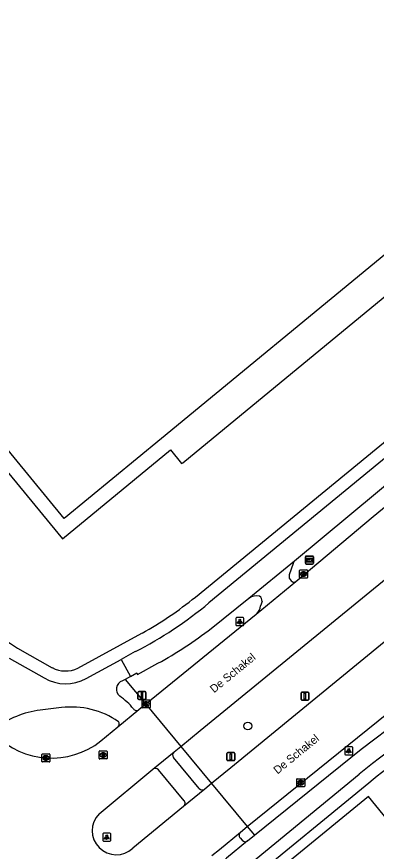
# Model space of a CAD drawing. Extents: x 156141 to 158132, y 385651 to 388399.
# Drawn here: x 157120.8 to 157165.7, y 386374.2 to 386478.5 of the extents above; entities that cross this region are included whole.
import ezdxf

# ---------------------------------------------------------------- set-up
doc = ezdxf.new("R2010")
doc.units = 0
for name, color, linetype in [('IMGEO_Afsluitpaal', 7, 'Continuous'), ('IMGEO_Boom', 7, 'Continuous'), ('IMGEO_Fietspad_gesloten', 7, 'Continuous'), ('IMGEO_Fietspad_open', 7, 'Continuous'), ('IMGEO_Groenvoorziening', 7, 'Continuous'), ('IMGEO_Kolk', 7, 'Continuous'), ('IMGEO_Lichtpunt', 7, 'Continuous'), ('IMGEO_Openbare_ruimte_label', 7, 'Continuous'), ('IMGEO_Pand', 7, 'Continuous'), ('IMGEO_Pand_overbouw', 7, 'Continuous'), ('IMGEO_Rijbaan_lokaal_gesloten', 7, 'Continuous'), ('IMGEO_Rioolput', 7, 'Continuous'), ('IMGEO_Verkeersbordpaal', 7, 'Continuous'), ('IMGEO_Voetpad_open', 7, 'Continuous'), ('IMGEO_Wegwijzer', 7, 'Continuous')]:
    doc.layers.add(name, color=color, linetype=linetype)

msp = doc.modelspace()

# ---------------------------------------------------------------- linework, layer by layer
at = {"layer": 'IMGEO_Afsluitpaal'}
for p, q in [((157147.04, 386385.65), (157147.04, 386386.45)), ((157147.04, 386386.45), (157147.04, 386385.65)), ((157147.14, 386386.55), (157147.93, 386386.55)), ((157147.93, 386386.55), (157147.14, 386386.55)), ((157148.03, 386386.45), (157148.03, 386385.65)), ((157148.03, 386385.65), (157148.03, 386386.45)), ((157147.93, 386385.55), (157147.14, 386385.55)), ((157147.14, 386385.55), (157147.93, 386385.55))]:
    msp.add_line(p, q, dxfattribs=at)
msp.add_lwpolyline([(157147.46, 386386.42), (157147.61, 386386.42), (157147.61, 386385.67), (157147.46, 386385.67), (157147.46, 386386.42)], dxfattribs=at)
for centre, start, end in [((157147.14, 386386.45), 90, 180), ((157147.14, 386386.45), 90, 180), ((157147.93, 386386.45), 0, 90), ((157147.93, 386386.45), 360, 90), ((157147.14, 386385.65), 180, 270), ((157147.14, 386385.65), 180, 270), ((157147.93, 386385.65), 270, 0), ((157147.93, 386385.65), 270, 0)]:
    msp.add_arc(centre, 0.1, start, end, dxfattribs=at)
at = {"layer": 'IMGEO_Boom'}
msp.add_circle((157149.65, 386389.87), 0.489, dxfattribs=at)
at = {"layer": 'IMGEO_Fietspad_gesloten'}
for points in [[(157216.57, 386464.31), (157144.79, 386405.24)], [(157155.47, 386410.52), (157193.7, 386442.31)], [(157149.79, 386405.83), (157155.47, 386410.52)], [(157145.07, 386402.06), (157149.79, 386405.83)], [(157135.61, 386399.17), (157133.85, 386398.17)], [(157133.85, 386398.17), (157135, 386396.06)], [(157135, 386396.06), (157135.79, 386396.5), (157135.87, 386396.3), (157138.42, 386397.71)], [(157150.47, 386376.23), (157163.77, 386386.97), (157168.74, 386390.75)], [(157110.47, 386340.19), (157112.11, 386341.55), (157123.38, 386350.84), (157148.12, 386371.18), (157163.55, 386383.88)], [(157149.62, 386375.52), (157150.47, 386376.23)], [(157149.62, 386375.52), (157146.98, 386373.36), (157146.24, 386372.7)]]:
    msp.add_lwpolyline(points, dxfattribs=at)
for centre, radius, start, end in [((157112.62, 386443.89), 50.29, 297.211, 309.7765), ((157114.25, 386441.96), 50.42, 298.6475, 307.6845), ((157239.98, 386289.05), 121.8, 120.8714, 128.8713)]:
    msp.add_arc(centre, radius, start, end, dxfattribs=at)
at = {"layer": 'IMGEO_Fietspad_open'}
for points in [[(157119.86, 386398.33), (157124.24, 386395.88)], [(157129.49, 386395.81), (157133.85, 386398.17)], [(157135, 386396.06), (157134.36, 386395.7)], [(157134.36, 386395.7), (157134, 386395.51)], [(157126.4, 386392.18), (157123.76, 386391.85)], [(157143.58, 386382.07), (157140.38, 386385.95)], [(157141.69, 386380.55), (157138.5, 386384.42)], [(157148.67, 386375.92), (157148.93, 386375.6)]]:
    msp.add_lwpolyline(points, dxfattribs=at)
for centre, radius, start, end in [((157126.93, 386400.44), 5.29, 239.4799, 298.8819), ((157134.33, 386394.47), 1.08, 107.6887, 232.0115), ((157128.14, 386385.91), 9.48, 40.1757, 54.3584), ((157125.12, 386380.47), 11.46, 96.8537, 127.6173), ((157127.66, 386382.05), 10.2, 55.0523, 97.0879), ((157135.78, 386392.28), 0.473, 212.3099, 305.1359), ((157133.11, 386390.12), 0.496, 311.6559, 37.0923), ((157140.76, 386386.27), 0.502, 129.8535, 219.081), ((157138.12, 386384.07), 0.514, 42.3143, 127.6394), ((157143.96, 386382.42), 0.519, 222.8157, 306.7655), ((157141.3, 386380.22), 0.512, 310.8247, 41.2849), ((157149.06, 386376.24), 0.509, 129.7994, 219.3199), ((157149.32, 386375.91), 0.491, 218.5097, 308.4085)]:
    msp.add_arc(centre, radius, start, end, dxfattribs=at)
at = {"layer": 'IMGEO_Groenvoorziening'}
msp.add_lwpolyline([(157167.46, 386377.69), (157164.69, 386381.07), (157127.55, 386350.62), (157126.79, 386351.53)], dxfattribs=at)
at = {"layer": 'IMGEO_Kolk'}
for p, q in [((157156.17, 386409.37), (157157.02, 386409.37)), ((157156.09, 386408.44), (157156.09, 386409.29)), ((157157.02, 386408.36), (157156.17, 386408.36)), ((157156.58, 386409.14), (157156.61, 386409.14)), ((157156.6, 386408.59), (157156.58, 386408.59)), ((157157.09, 386409.29), (157157.09, 386408.44)), ((157136.45, 386392.2), (157136.45, 386393.05)), ((157136.52, 386393.13), (157137.37, 386393.13)), ((157136.93, 386392.91), (157136.96, 386392.91)), ((157137.45, 386393.05), (157137.45, 386392.2)), ((157137.37, 386392.13), (157136.52, 386392.13)), ((157136.96, 386392.35), (157136.93, 386392.35)), ((157123.95, 386385.46), (157123.95, 386386.31)), ((157124.03, 386386.39), (157124.88, 386386.39)), ((157124.88, 386385.39), (157124.03, 386385.39)), ((157124.44, 386386.17), (157124.47, 386386.17)), ((157124.46, 386385.61), (157124.44, 386385.61)), ((157124.96, 386386.31), (157124.96, 386385.46)), ((157155.74, 386382.36), (157155.74, 386383.21)), ((157155.81, 386383.28), (157156.66, 386383.28)), ((157156.66, 386382.28), (157155.81, 386382.28)), ((157156.22, 386383.06), (157156.25, 386383.06)), ((157156.25, 386382.5), (157156.22, 386382.5)), ((157156.74, 386383.21), (157156.74, 386382.36))]:
    msp.add_line(p, q, dxfattribs=at)
for points in [[(157156.17, 386409.37), (157157.02, 386409.37)], [(157156.09, 386408.44), (157156.09, 386409.29)], [(157157.02, 386408.36), (157156.17, 386408.36)], [(157156.41, 386409.06), (157156.54, 386409.06), (157156.54, 386408.91), (157156.67, 386409.06), (157156.83, 386409.06), (157156.69, 386408.91), (157156.84, 386408.66), (157156.69, 386408.66), (157156.6, 386408.83), (157156.54, 386408.76), (157156.54, 386408.66), (157156.41, 386408.66), (157156.41, 386409.06)], [(157157.09, 386409.29), (157157.09, 386408.44)], [(157136.45, 386392.2), (157136.45, 386393.05)], [(157136.52, 386393.13), (157137.37, 386393.13)], [(157136.77, 386392.83), (157136.89, 386392.83), (157136.89, 386392.67), (157137.02, 386392.83), (157137.18, 386392.83), (157137.04, 386392.68), (157137.19, 386392.43), (157137.04, 386392.43), (157136.95, 386392.59), (157136.89, 386392.52), (157136.89, 386392.43), (157136.77, 386392.43), (157136.77, 386392.83)], [(157137.45, 386393.05), (157137.45, 386392.2)], [(157137.37, 386392.13), (157136.52, 386392.13)], [(157123.95, 386385.46), (157123.95, 386386.31)], [(157124.03, 386386.39), (157124.88, 386386.39)], [(157124.88, 386385.39), (157124.03, 386385.39)], [(157124.27, 386386.09), (157124.4, 386386.09), (157124.4, 386385.93), (157124.53, 386386.09), (157124.69, 386386.09), (157124.55, 386385.94), (157124.7, 386385.69), (157124.55, 386385.69), (157124.46, 386385.85), (157124.4, 386385.78), (157124.4, 386385.69), (157124.27, 386385.69), (157124.27, 386386.09)], [(157124.96, 386386.31), (157124.96, 386385.46)], [(157155.74, 386382.36), (157155.74, 386383.21)], [(157155.81, 386383.28), (157156.66, 386383.28)], [(157156.66, 386382.28), (157155.81, 386382.28)], [(157156.06, 386382.98), (157156.18, 386382.98), (157156.18, 386382.83), (157156.31, 386382.98), (157156.47, 386382.98), (157156.33, 386382.83), (157156.48, 386382.58), (157156.33, 386382.58), (157156.24, 386382.75), (157156.18, 386382.68), (157156.18, 386382.58), (157156.06, 386382.58), (157156.06, 386382.98)], [(157156.74, 386383.21), (157156.74, 386382.36)]]:
    msp.add_lwpolyline(points, dxfattribs=at)
for centre, start, end in [((157156.17, 386409.29), 91.552, 178.448), ((157156.17, 386409.29), 91.552, 178.448), ((157157.02, 386409.29), 1.552, 88.448), ((157157.02, 386409.29), 1.552, 88.448), ((157156.17, 386408.44), 181.552, 268.448), ((157156.17, 386408.44), 181.552, 268.448), ((157157.02, 386408.44), 271.552, 358.448), ((157157.02, 386408.44), 271.552, 358.448), ((157136.52, 386393.05), 91.552, 178.448), ((157136.52, 386393.05), 91.552, 178.448), ((157137.37, 386393.05), 1.552, 88.448), ((157137.37, 386393.05), 1.552, 88.448), ((157136.52, 386392.2), 181.552, 268.448), ((157136.52, 386392.2), 181.552, 268.448), ((157137.37, 386392.2), 271.552, 358.448), ((157137.37, 386392.2), 271.552, 358.448), ((157124.03, 386386.31), 91.552, 178.448), ((157124.03, 386386.31), 91.552, 178.448), ((157124.03, 386385.46), 181.552, 268.448), ((157124.03, 386385.46), 181.552, 268.448), ((157124.88, 386386.31), 1.552, 88.448), ((157124.88, 386386.31), 1.552, 88.448), ((157124.88, 386385.46), 271.552, 358.448), ((157124.88, 386385.46), 271.552, 358.448), ((157155.81, 386383.21), 91.552, 178.448), ((157155.81, 386383.21), 91.552, 178.448), ((157155.81, 386382.36), 181.552, 268.448), ((157155.81, 386382.36), 181.552, 268.448), ((157156.66, 386383.21), 1.552, 88.448), ((157156.66, 386383.21), 1.552, 88.448), ((157156.66, 386382.36), 271.552, 358.448), ((157156.66, 386382.36), 271.552, 358.448)]:
    msp.add_arc(centre, 0.0765, start, end, dxfattribs=at)
for centre, major_axis, ratio, start_param, end_param in [((157156.58, 386408.86), (-0.387, 0.002), 0.722429, 4.712389, 7.853982), ((157156.6, 386408.86), (-0.39, 0.002), 0.717154, 1.570796, 4.712389), ((157136.93, 386392.63), (-0.387, 0.002), 0.722429, 4.712389, 7.853982), ((157136.96, 386392.63), (-0.39, 0.002), 0.717154, 1.570796, 4.712389), ((157124.44, 386385.89), (-0.387, 0.002), 0.722429, 4.712389, 7.853982), ((157124.47, 386385.89), (-0.39, 0.002), 0.717154, 1.570796, 4.712389), ((157156.22, 386382.78), (-0.387, 0.002), 0.722429, 4.712389, 7.853982), ((157156.25, 386382.78), (-0.39, 0.002), 0.717154, 1.570796, 4.712389)]:
    msp.add_ellipse(centre, major_axis=major_axis, ratio=ratio, start_param=start_param, end_param=end_param, dxfattribs=at)
at = {"layer": 'IMGEO_Lichtpunt'}
for p, q in [((157148.15, 386403.32), (157148.15, 386402.51)), ((157148.15, 386403.32), (157148.15, 386402.51)), ((157149.05, 386403.41), (157148.24, 386403.41)), ((157149.05, 386403.41), (157148.24, 386403.41)), ((157149.14, 386402.51), (157149.14, 386403.32)), ((157149.14, 386402.51), (157149.14, 386403.32)), ((157148.24, 386402.42), (157149.05, 386402.42)), ((157148.24, 386402.42), (157149.05, 386402.42)), ((157161.74, 386387.18), (157161.74, 386386.37)), ((157161.74, 386387.18), (157161.74, 386386.37)), ((157162.64, 386387.27), (157161.83, 386387.27)), ((157162.64, 386387.27), (157161.83, 386387.27)), ((157162.73, 386386.37), (157162.73, 386387.18)), ((157162.73, 386386.37), (157162.73, 386387.18)), ((157161.83, 386386.27), (157162.64, 386386.27)), ((157161.83, 386386.27), (157162.64, 386386.27)), ((157131.55, 386376.39), (157131.55, 386375.58)), ((157131.55, 386376.39), (157131.55, 386375.58)), ((157132.45, 386376.48), (157131.65, 386376.48)), ((157132.45, 386376.48), (157131.65, 386376.48)), ((157132.55, 386375.58), (157132.55, 386376.39)), ((157132.55, 386375.58), (157132.55, 386376.39)), ((157131.65, 386375.49), (157132.45, 386375.49)), ((157131.65, 386375.49), (157132.45, 386375.49))]:
    msp.add_line(p, q, dxfattribs=at)
for points in [[(157148.52, 386402.98), (157148.56, 386402.96), (157148.37, 386402.69), (157148.33, 386402.72), (157148.52, 386402.98)], [(157148.62, 386402.94), (157148.67, 386402.94), (157148.67, 386402.61), (157148.62, 386402.61), (157148.62, 386402.94)], [(157148.73, 386402.96), (157148.77, 386402.98), (157148.96, 386402.72), (157148.92, 386402.69), (157148.73, 386402.96)], [(157162.11, 386386.84), (157162.15, 386386.81), (157161.96, 386386.55), (157161.92, 386386.58), (157162.11, 386386.84)], [(157162.21, 386386.79), (157162.26, 386386.79), (157162.26, 386386.47), (157162.21, 386386.47), (157162.21, 386386.79)], [(157162.32, 386386.81), (157162.36, 386386.84), (157162.55, 386386.58), (157162.51, 386386.55), (157162.32, 386386.81)], [(157131.93, 386376.05), (157131.96, 386376.03), (157131.78, 386375.76), (157131.74, 386375.79), (157131.93, 386376.05)], [(157132.03, 386376.01), (157132.07, 386376.01), (157132.07, 386375.68), (157132.03, 386375.68), (157132.03, 386376.01)], [(157132.14, 386376.03), (157132.18, 386376.05), (157132.36, 386375.79), (157132.32, 386375.76), (157132.14, 386376.03)]]:
    msp.add_lwpolyline(points, dxfattribs=at)
for centre in [(157148.65, 386403.12), (157162.24, 386386.97), (157132.05, 386376.19)]:
    msp.add_circle(centre, 0.0994, dxfattribs=at)
for centre, start, end in [((157148.24, 386403.32), 90, 180), ((157148.24, 386403.32), 90, 180), ((157149.05, 386403.32), 0, 90), ((157149.05, 386403.32), 0, 90), ((157148.24, 386402.51), 180, 270), ((157148.24, 386402.51), 180, 270), ((157149.05, 386402.51), 270, 0), ((157149.05, 386402.51), 270, 360), ((157161.83, 386387.18), 90, 180), ((157161.83, 386387.18), 90, 180), ((157162.64, 386387.18), 0, 90), ((157162.64, 386387.18), 0, 90), ((157161.83, 386386.37), 180, 270), ((157161.83, 386386.37), 180, 270), ((157162.64, 386386.37), 270, 0), ((157162.64, 386386.37), 270, 360), ((157131.65, 386376.39), 90, 180), ((157131.65, 386376.39), 90, 180), ((157132.45, 386376.39), 0, 90), ((157132.45, 386376.39), 0, 90), ((157131.65, 386375.58), 180, 270), ((157131.65, 386375.58), 180, 270), ((157132.45, 386375.58), 270, 0), ((157132.45, 386375.58), 270, 360)]:
    msp.add_arc(centre, 0.0946, start, end, dxfattribs=at)
at = {"layer": 'IMGEO_Pand'}
msp.add_lwpolyline([(157116.21, 386500), (157127.1, 386508.96), (157133.36, 386514.12), (157165.78, 386540.8), (157199.38, 386500), (157212.51, 386484.05), (157183.01, 386459.8), (157181.86, 386461.2), (157166.86, 386448.84), (157138.86, 386425.77), (157126.75, 386415.79), (157110.04, 386436.12), (157108.67, 386434.94), (157079.79, 386470.01), (157116.21, 386500)], dxfattribs=at)
at = {"layer": 'IMGEO_Pand_overbouw'}
msp.add_lwpolyline([(157108.67, 386434.94), (157126.52, 386413.27), (157139.99, 386424.37), (157141.39, 386422.66), (157141.52, 386422.76), (157169.36, 386445.69), (157168.24, 386447.07), (157167.99, 386447.39), (157183.01, 386459.8), (157181.86, 386461.2), (157166.86, 386448.84), (157138.86, 386425.77), (157126.75, 386415.79), (157110.04, 386436.12)], close=True, dxfattribs=at)
at = {"layer": 'IMGEO_Rijbaan_lokaal_gesloten'}
for points in [[(157167.84, 386418.13), (157165.28, 386416.01), (157155.63, 386407.9)], [(157141.27, 386387.33), (157143.69, 386389.31), (157167.8, 386409.06), (157169.9, 386410.78), (157172.3, 386412.73)], [(157176.21, 386408.24), (157173.86, 386406.28), (157171.72, 386404.52), (157147.51, 386384.66), (157145.1, 386382.68)], [(157155.63, 386407.9), (157150.68, 386403.81)], [(157150.68, 386403.81), (157136.94, 386392.62)], [(157136.05, 386391.89), (157133.44, 386389.75)], [(157136.94, 386392.62), (157136.05, 386391.89)], [(157136.94, 386392.62), (157141.27, 386387.33)], [(157149.58, 386377.32), (157167.21, 386391.56), (157167.32, 386391.65)], [(157133.44, 386389.75), (157131.3, 386388)], [(157137.8, 386384.48), (157140.44, 386386.65)], [(157140.44, 386386.65), (157141.27, 386387.33)], [(157131.08, 386378.91), (157137.8, 386384.48)], [(157145.1, 386382.68), (157144.27, 386382)], [(157145.1, 386382.68), (157149.58, 386377.32)], [(157144.27, 386382), (157141.64, 386379.83)], [(157141.64, 386379.83), (157135.3, 386374.6)], [(157148.74, 386376.63), (157149.58, 386377.32)], [(157145.17, 386373.7), (157146.1, 386374.47), (157148.74, 386376.63)]]:
    msp.add_lwpolyline(points, dxfattribs=at)
for centre, radius, start, end in [((157125.16, 386395.77), 9.9, 224.2837, 308.3853), ((157133.24, 386376.81), 3.01, 135.6999, 224.8687), ((157133.24, 386376.81), 3.01, 224.8428, 312.9422)]:
    msp.add_arc(centre, radius, start, end, dxfattribs=at)
at = {"layer": 'IMGEO_Rioolput'}
for p, q in [((157131.1, 386385.83), (157131.1, 386386.68)), ((157131.17, 386386.76), (157132.02, 386386.76)), ((157131.58, 386386.54), (157131.61, 386386.54)), ((157132.1, 386386.68), (157132.1, 386385.83)), ((157132.02, 386385.76), (157131.17, 386385.76)), ((157131.61, 386385.98), (157131.58, 386385.98))]:
    msp.add_line(p, q, dxfattribs=at)
for points in [[(157131.1, 386385.83), (157131.1, 386386.68)], [(157131.17, 386386.76), (157132.02, 386386.76)], [(157131.68, 386386.46), (157131.43, 386386.46), (157131.43, 386386.06)], [(157132.1, 386386.68), (157132.1, 386385.83)], [(157132.02, 386385.76), (157131.17, 386385.76)], [(157131.43, 386386.06), (157131.56, 386386.06), (157131.56, 386386.22), (157131.57, 386386.22)], [(157131.61, 386386.38), (157131.56, 386386.38), (157131.56, 386386.3)], [(157131.56, 386386.3), (157131.61, 386386.3)], [(157131.61, 386386.19), (157131.69, 386386.06), (157131.82, 386386.06), (157131.76, 386386.18)]]:
    msp.add_lwpolyline(points, dxfattribs=at)
for centre, radius, start, end in [((157131.17, 386386.68), 0.0765, 91.552, 178.448), ((157131.17, 386386.68), 0.0765, 91.552, 178.448), ((157131.68, 386386.35), 0.109, 350.3612, 89.416), ((157132.02, 386386.68), 0.0765, 1.552, 88.448), ((157132.02, 386386.68), 0.0765, 1.552, 88.448), ((157131.17, 386385.83), 0.0765, 181.552, 268.448), ((157131.17, 386385.83), 0.0765, 181.552, 268.448), ((157131.57, 386386.17), 0.0533, 26.0293, 88.6989), ((157131.62, 386386.28), 0.0964, 77.0061, 93.1865), ((157131.59, 386386.49), 0.19, 274.7715, 282.9687), ((157131.63, 386386.34), 0.0378, 276.6634, 79.6772), ((157131.68, 386386.35), 0.112, 277.5842, 350.9817), ((157131.67, 386386.13), 0.108, 29.5134, 73.7905), ((157132.02, 386385.83), 0.0765, 271.552, 358.448), ((157132.02, 386385.83), 0.0765, 271.552, 358.448)]:
    msp.add_arc(centre, radius, start, end, dxfattribs=at)
for centre, major_axis, ratio, start_param, end_param in [((157131.58, 386386.26), (-0.387, 0.002), 0.722429, 4.712389, 7.853982), ((157131.61, 386386.26), (-0.39, 0.002), 0.717154, 1.570796, 4.712389)]:
    msp.add_ellipse(centre, major_axis=major_axis, ratio=ratio, start_param=start_param, end_param=end_param, dxfattribs=at)
at = {"layer": 'IMGEO_Verkeersbordpaal'}
for p, q in [((157135.94, 386393.28), (157135.94, 386394.08)), ((157135.94, 386394.08), (157135.94, 386393.28)), ((157136.04, 386394.18), (157136.83, 386394.18)), ((157136.83, 386394.18), (157136.04, 386394.18)), ((157136.93, 386394.08), (157136.93, 386393.28)), ((157136.93, 386393.28), (157136.93, 386394.08)), ((157156.28, 386393.2), (157156.28, 386394)), ((157156.28, 386394), (157156.28, 386393.2)), ((157156.38, 386394.1), (157157.16, 386394.1)), ((157157.16, 386394.1), (157156.38, 386394.1)), ((157157.26, 386394), (157157.26, 386393.2)), ((157157.26, 386393.2), (157157.26, 386394)), ((157136.83, 386393.18), (157136.04, 386393.18)), ((157136.04, 386393.18), (157136.83, 386393.18)), ((157157.16, 386393.1), (157156.38, 386393.1)), ((157156.38, 386393.1), (157157.16, 386393.1))]:
    msp.add_line(p, q, dxfattribs=at)
for points in [[(157136.36, 386394.05), (157136.51, 386394.05), (157136.51, 386393.3), (157136.36, 386393.3), (157136.36, 386394.05)], [(157156.69, 386393.97), (157156.85, 386393.97), (157156.85, 386393.22), (157156.69, 386393.22), (157156.69, 386393.97)]]:
    msp.add_lwpolyline(points, dxfattribs=at)
for centre, start, end in [((157136.04, 386394.08), 90, 180), ((157136.04, 386394.08), 90, 180), ((157136.83, 386394.08), 0, 90), ((157136.83, 386394.08), 360, 90), ((157156.38, 386394), 90, 180), ((157156.38, 386394), 90, 180), ((157157.16, 386394), 0, 90), ((157157.16, 386394), 360, 90), ((157136.04, 386393.28), 180, 270), ((157136.04, 386393.28), 180, 270), ((157136.83, 386393.28), 270, 0), ((157136.83, 386393.28), 270, 0), ((157156.38, 386393.2), 180, 270), ((157156.38, 386393.2), 180, 270), ((157157.16, 386393.2), 270, 0), ((157157.16, 386393.2), 270, 0)]:
    msp.add_arc(centre, 0.1, start, end, dxfattribs=at)
at = {"layer": 'IMGEO_Voetpad_open'}
for points in [[(157143.1, 386405.97), (157215.59, 386465.54)], [(157155.3, 386410.19), (157154.81, 386408.74)], [(157151.42, 386405.44), (157151.24, 386404.9)], [(157128.45, 386397.09), (157136.44, 386401.46)], [(157120.92, 386399.59), (157125.24, 386397.16)], [(157134.36, 386395.7), (157136.94, 386392.62)], [(157141.27, 386387.33), (157145.1, 386382.68)], [(157164.75, 386382.75), (157149.3, 386370.06), (157126.79, 386351.53)], [(157149.58, 386377.32), (157150.47, 386376.23)]]:
    msp.add_lwpolyline(points, dxfattribs=at)
for centre, radius, start, end in [((157155.1, 386454.09), 64.33, 222.7297, 237.9036), ((157156.15, 386409.97), 0.877, 140.7268, 165.461), ((157155.5, 386408.57), 0.717, 166.1693, 230.7006), ((157155.4, 386408.28), 0.437, 216.4486, 301.0079), ((157113.95, 386441.88), 46.25, 299.1034, 309.0753), ((157150.73, 386404.56), 1.57, 75.7639, 126.7732), ((157150.74, 386405.52), 0.68, 353.3269, 56.7165), ((157149.31, 386405.21), 1.96, 314.265, 350.8953), ((157126.91, 386400.35), 3.6, 242.2634, 295.2768), ((157237.1, 386294.86), 113.84, 118.648, 129.4625)]:
    msp.add_arc(centre, radius, start, end, dxfattribs=at)
at = {"layer": 'IMGEO_Wegwijzer'}
for p, q in [((157156.83, 386410.2), (157156.83, 386411)), ((157156.83, 386411), (157156.83, 386410.2)), ((157156.93, 386411.1), (157157.72, 386411.1)), ((157157.72, 386411.1), (157156.93, 386411.1)), ((157157.82, 386411), (157157.82, 386410.2)), ((157157.82, 386410.2), (157157.82, 386411)), ((157157.72, 386410.1), (157156.93, 386410.1)), ((157156.93, 386410.1), (157157.72, 386410.1))]:
    msp.add_line(p, q, dxfattribs=at)
for points in [[(157156.93, 386410.83), (157157.72, 386410.83), (157157.72, 386410.36), (157156.93, 386410.36), (157156.93, 386410.83)], [(157156.99, 386410.68), (157156.99, 386410.6), (157156.99, 386410.51), (157157.4, 386410.51), (157157.4, 386410.43), (157157.65, 386410.6), (157157.4, 386410.76), (157157.4, 386410.68), (157156.99, 386410.68)]]:
    msp.add_lwpolyline(points, dxfattribs=at)
for centre, start, end in [((157156.93, 386411), 90, 180), ((157156.93, 386411), 90, 180), ((157157.72, 386411), 0, 90), ((157157.72, 386411), 360, 90), ((157156.93, 386410.2), 180, 270), ((157156.93, 386410.2), 180, 270), ((157157.72, 386410.2), 270, 0), ((157157.72, 386410.2), 270, 0)]:
    msp.add_arc(centre, 0.1, start, end, dxfattribs=at)

# ---------------------------------------------------------------- texts
at = {"layer": 'IMGEO_Openbare_ruimte_label'}
for p in [(157145.43, 386393.95), (157153.35, 386383.81)]:
    msp.add_text('De Schakel', height=1, rotation=39.358, dxfattribs=at).set_placement(p)

doc.saveas('drawing.dxf')
